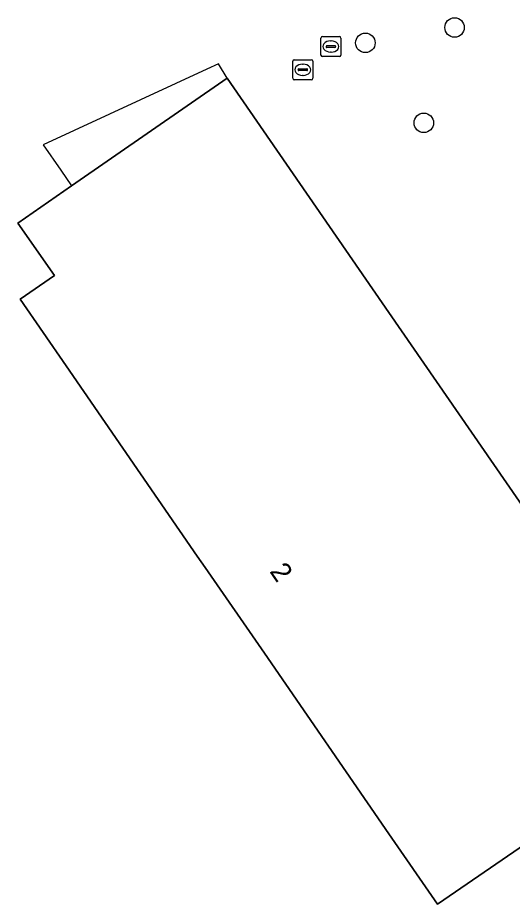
# Model space of a CAD drawing. Extents: x 157445 to 158888, y 383061 to 384688.
# Drawn here: x 157981.4 to 158006.18, y 383372.42 to 383416.81 of the extents above; entities that cross this region are included whole.
import ezdxf

# ---------------------------------------------------------------- set-up
doc = ezdxf.new("R2010")
doc.units = 0
for name, color, linetype in [('IMGEO_Boom', 7, 'Continuous'), ('IMGEO_Erf', 7, 'Continuous'), ('IMGEO_Pand', 7, 'Continuous'), ('IMGEO_Pand_nummerreeks', 7, 'Continuous'), ('IMGEO_Pand_overbouw', 7, 'Continuous'), ('IMGEO_Rioolput', 7, 'Continuous')]:
    doc.layers.add(name, color=color, linetype=linetype)

msp = doc.modelspace()

# ---------------------------------------------------------------- linework, layer by layer
at = {"layer": 'IMGEO_Boom'}
for centre in [(158003.286, 383416.324), (157998.82, 383415.554), (158001.744, 383411.548)]:
    msp.add_circle(centre, 0.489, dxfattribs=at)
at = {"layer": 'IMGEO_Erf'}
msp.add_lwpolyline([(157981.4, 383406.529), (157984.101, 383408.396), (157991.898, 383413.783), (158000, 383402.05), (158014.654, 383380.83), (158014.224, 383380.534), (158006.84, 383375.45), (158002.435, 383372.417), (158000, 383375.946), (157993.757, 383384.994), (157990.787, 383389.287), (157990.398, 383389.849), (157983.821, 383399.385), (157981.515, 383402.715), (157983.246, 383403.901)], close=True, dxfattribs=at)
at = {"layer": 'IMGEO_Pand'}
msp.add_lwpolyline([(157981.4, 383406.529), (157983.246, 383403.901), (157981.515, 383402.715), (157983.821, 383399.385), (157990.398, 383389.849), (157990.787, 383389.287), (157993.757, 383384.994), (158000, 383375.946), (158002.435, 383372.417), (158006.84, 383375.45), (158014.224, 383380.534), (158014.654, 383380.83), (158000, 383402.05), (157991.898, 383413.783), (157984.101, 383408.396)], close=True, dxfattribs=at)
at = {"layer": 'IMGEO_Pand_overbouw'}
msp.add_lwpolyline([(157984.101, 383408.396), (157991.898, 383413.783), (157991.454, 383414.503), (157990.881, 383414.238), (157982.679, 383410.452), (157983.562, 383409.176)], close=True, dxfattribs=at)
at = {"layer": 'IMGEO_Rioolput'}
for p, q in [((157996.589, 383414.946), (157996.589, 383415.798)), ((157996.664, 383415.872), (157997.516, 383415.872)), ((157997.077, 383415.652), (157997.102, 383415.652)), ((157997.59, 383415.798), (157997.59, 383414.946)), ((157996.848, 383415.366), (157996.848, 383415.378)), ((157997.286, 383415.329), (157996.888, 383415.329)), ((157996.891, 383415.415), (157997.289, 383415.415)), ((157997.332, 383415.378), (157997.332, 383415.366)), ((157997.516, 383414.872), (157996.664, 383414.872)), ((157997.1, 383415.092), (157997.075, 383415.092)), ((157995.183, 383413.78), (157995.183, 383414.632)), ((157995.258, 383414.706), (157996.11, 383414.706)), ((157995.671, 383414.486), (157995.696, 383414.486)), ((157996.184, 383414.632), (157996.184, 383413.78)), ((157995.442, 383414.2), (157995.442, 383414.212)), ((157995.88, 383414.163), (157995.482, 383414.163)), ((157995.485, 383414.249), (157995.883, 383414.249)), ((157995.694, 383413.926), (157995.669, 383413.926)), ((157995.926, 383414.212), (157995.926, 383414.2)), ((157996.11, 383413.706), (157995.258, 383413.706))]:
    msp.add_line(p, q, dxfattribs=at)
for points in [[(157996.589, 383414.946), (157996.589, 383415.798)], [(157996.664, 383415.872), (157997.516, 383415.872)], [(157997.59, 383415.798), (157997.59, 383414.946)], [(157997.516, 383414.872), (157996.664, 383414.872)], [(157995.183, 383413.78), (157995.183, 383414.632)], [(157995.258, 383414.706), (157996.11, 383414.706)], [(157996.184, 383414.632), (157996.184, 383413.78)], [(157996.11, 383413.706), (157995.258, 383413.706)]]:
    msp.add_lwpolyline(points, dxfattribs=at)
for centre, radius, start, end in [((157996.666, 383415.796), 0.0765, 91.552, 178.448), ((157996.666, 383415.796), 0.0765, 91.552, 178.448), ((157997.514, 383415.796), 0.0765, 1.552, 88.448), ((157997.514, 383415.796), 0.0765, 1.552, 88.448), ((157996.888, 383415.375), 0.0403, 85.8775, 175.7526), ((157996.885, 383415.365), 0.0366, 178.938, 274.7102), ((157997.289, 383415.372), 0.043, 264.8664, 352.4533), ((157997.293, 383415.377), 0.0386, 1.7309, 96.639), ((157996.666, 383414.948), 0.0765, 181.552, 268.448), ((157996.666, 383414.948), 0.0765, 181.552, 268.448), ((157997.514, 383414.948), 0.0765, 271.552, 358.448), ((157997.514, 383414.948), 0.0765, 271.552, 358.448), ((157995.26, 383414.63), 0.0765, 91.552, 178.448), ((157995.26, 383414.63), 0.0765, 91.552, 178.448), ((157996.108, 383414.63), 0.0765, 1.552, 88.448), ((157996.108, 383414.63), 0.0765, 1.552, 88.448), ((157995.482, 383414.209), 0.0403, 85.8775, 175.7526), ((157995.479, 383414.199), 0.0366, 178.938, 274.7102), ((157995.883, 383414.206), 0.043, 264.8664, 352.4533), ((157995.887, 383414.211), 0.0386, 1.7309, 96.639), ((157995.26, 383413.782), 0.0765, 181.552, 268.448), ((157995.26, 383413.782), 0.0765, 181.552, 268.448), ((157996.108, 383413.782), 0.0765, 271.552, 358.448), ((157996.108, 383413.782), 0.0765, 271.552, 358.448)]:
    msp.add_arc(centre, radius, start, end, dxfattribs=at)
for centre, major_axis, ratio, start_param, end_param in [((157997.076, 383415.372), (-0.387, 0.002), 0.722429, 4.712389, 7.853982), ((157997.101, 383415.372), (-0.39, 0.002), 0.717154, 1.570796, 4.712389), ((157995.67, 383414.206), (-0.387, 0.002), 0.722429, 4.712389, 7.853982), ((157995.695, 383414.206), (-0.39, 0.002), 0.717154, 1.570796, 4.712389)]:
    msp.add_ellipse(centre, major_axis=major_axis, ratio=ratio, start_param=start_param, end_param=end_param, dxfattribs=at)

# ---------------------------------------------------------------- texts
at = {"layer": 'IMGEO_Pand_nummerreeks'}
msp.add_text('2', height=1, rotation=304.678, dxfattribs=at).set_placement((157993.992, 383389.084))

doc.saveas('drawing.dxf')
